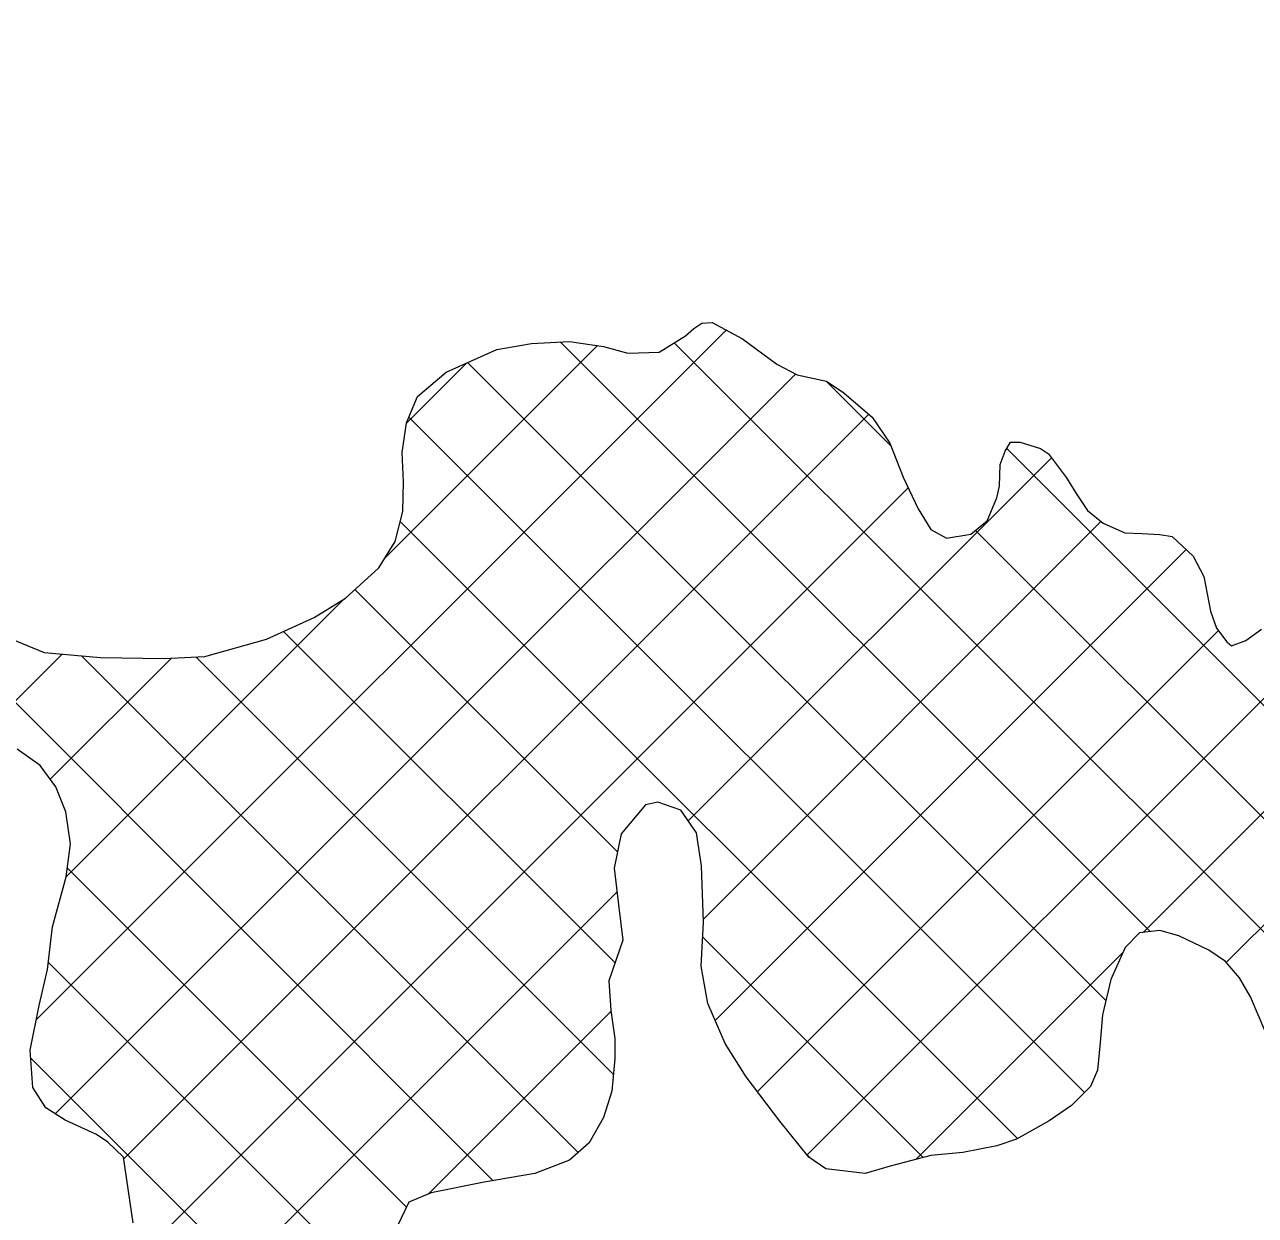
# Model space of a CAD drawing. Extents: x -1643653 to 4543381, y 1624270 to 13878484.
# Drawn here: x 694532 to 696837, y 8949238 to 8951469 of the extents above; entities that cross this region are included whole.
import ezdxf

# ---------------------------------------------------------------- set-up
doc = ezdxf.new("R2010")
doc.units = 0
doc.header["$LTSCALE"] = 200
doc.layers.add('1', color=7, linetype='Continuous', lineweight=13)
doc.layers.add('29', color=7, linetype='Continuous', lineweight=13)

msp = doc.modelspace()

# ---------------------------------------------------------------- linework, layer by layer
at = {"layer": '1', "lineweight": 25}
msp.add_spline([(814781, 9009175.5), (814787.2, 9009173.4), (814796.9, 9009173.4), (814799.4, 9009172.4), (814805.1, 9009174.5), (814805.6, 9009176.5), (814811.7, 9009179.5), (814811.7, 9009179.5), (814801.5, 9009181), (814790.7, 9009181.5), (814784.1, 9009183.1), (814777.4, 9009185.1), (814778.4, 9009175.5)], degree=3, dxfattribs=at)
at = {"layer": '29'}
for p, q in [((695409.9, 8949303.2), (692223.5, 8952489.5)), ((695997.8, 8949351.4), (697840.8, 8951194.4)), ((696626.9, 8949768.4), (697963.9, 8951105.4)), ((696782.5, 8949711.9), (698050, 8950979.4)), ((694554.5, 8949605.2), (695846.2, 8950896.9)), ((696640.2, 8949770), (695535.5, 8950874.6)), ((698018.5, 8948603.7), (695749, 8950873.2)), ((695206.6, 8950469.5), (695605.1, 8950868)), ((695247.3, 8950722.3), (695360.6, 8950835.6)), ((696557.1, 8949640.9), (695361.8, 8950836.1)), ((694589.7, 8949428.2), (695976, 8950814.5)), ((696154.9, 8950679.5), (696033.1, 8950801.3)), ((694717.8, 8949344.2), (696113, 8950739.4)), ((696517.3, 8949468.5), (695251.9, 8950733.9)), ((698221.5, 8948825), (696371.5, 8950675)), ((695775, 8949977.2), (696455.3, 8950657.5)), ((694736.8, 8949151.1), (696187.1, 8950601.4)), ((696391.5, 8949382.2), (695235.6, 8950538.1)), ((695803.4, 8949793.4), (696548.1, 8950538.2)), ((698128.4, 8948705.9), (696313, 8950521.4)), ((695825.6, 8949603.5), (696707.6, 8950485.5)), ((695642.5, 8949919.1), (695150.8, 8950410.8)), ((694610.4, 8949873.2), (695129.8, 8950392.7)), ((695638, 8949711.5), (695017.2, 8950332.2)), ((695904.5, 8949470.3), (696768, 8950333.8)), ((694444.1, 8950131.2), (694602.8, 8950289.9)), ((694580.4, 8950055.3), (694807.5, 8950282.4)), ((695569.2, 8949356), (694638.5, 8950286.7)), ((695634.9, 8949502.4), (694852.8, 8950284.5)), ((695247.3, 8949253.7), (694612.3, 8949888.6)), ((694856, 8949058.2), (695641.6, 8949843.8)), ((696215.2, 8949346.4), (695802.2, 8949759.4)), ((696201.2, 8949342.7), (696589.1, 8949730.6)), ((695209.1, 8949079.7), (694576.8, 8949712)), ((695288, 8949278.1), (695630.4, 8949620.4)), ((695065.1, 8949011.6), (694543.9, 8949532.8)), ((696004.4, 8949345), (695996.8, 8949352.6))]:
    msp.add_line(p, q, dxfattribs=at)
for points in [[(695268, 8950772.6), (695321.5, 8950818), (695416.9, 8950860.8), (695481.7, 8950872), (695552.8, 8950875.5), (695616.3, 8950866.3), (695661.9, 8950853.5), (695720.4, 8950855.8), (695770, 8950886), (695785.3, 8950899.9), (695800.6, 8950910), (695819.6, 8950911.2), (695876.7, 8950880.5), (695941.2, 8950833.3), (695979.2, 8950812.8), (696033.8, 8950801.1), (696066.7, 8950779.4), (696119.8, 8950733.5), (696152.7, 8950685.1), (696177.8, 8950621.5), (696205.5, 8950561.7), (696229.5, 8950523.5), (696258.6, 8950506.9), (696304.3, 8950514.3), (696334.9, 8950539.6), (696352.9, 8950582.7), (696358.1, 8950604.2), (696359.5, 8950644.9), (696368.5, 8950670.2), (696378.7, 8950686.7), (696396.5, 8950686.6), (696434.5, 8950675), (696449.7, 8950664.8), (696483.8, 8950620.2), (696501.5, 8950591), (696522.9, 8950559.1), (696552.1, 8950534.9), (696592.6, 8950516.9), (696624.3, 8950515.5), (696658.6, 8950514.1), (696681.5, 8950510.2), (696720.7, 8950473.2), (696740.8, 8950435), (696753.3, 8950370.2), (696764.6, 8950338.4), (696783.5, 8950313), (696792.4, 8950305.3), (696819.1, 8950315.3), (696848.4, 8950336.8)], [(694497.8, 8950322.4), (694568.8, 8950292.9), (694674.2, 8950283.6), (694793.5, 8950281.8), (694869.8, 8950285.3), (694985.4, 8950317.8), (695074.5, 8950358.1), (695133.1, 8950394.7), (695195.5, 8950451.6), (695226.2, 8950501), (695240.4, 8950556.8), (695241.9, 8950612.7), (695239.6, 8950667.3), (695247.4, 8950723.1), (695268, 8950772.6)], [(694688.2, 8949375.6), (694666.7, 8949389.6), (694608.4, 8949416.5), (694571.7, 8949439.6), (694547.7, 8949477.7), (694542.9, 8949547.6), (694559.8, 8949631.3), (694575.3, 8949698.6), (694584.5, 8949778.5), (694610.3, 8949872.4), (694618.1, 8949934.6), (694609.5, 8949994.3), (694590.7, 8950041.4), (694561.6, 8950080.9), (694518.6, 8950111.5)], [(696781, 8949713.6), (696750, 8949735), (696693.8, 8949761.8), (696658, 8949772), (696620, 8949767.6), (696593.2, 8949739.8), (696566.3, 8949680.2), (696550.8, 8949614.2), (696546.8, 8949562.2), (696541.5, 8949510.2), (696528.7, 8949479.7), (696493, 8949444.3), (696450.9, 8949415.3), (696389.8, 8949381.2), (696353, 8949368.7), (696289.4, 8949356.3), (696229.7, 8949350.2), (696153.4, 8949330.2), (696106.4, 8949316.4), (696032.8, 8949325.6), (696001.1, 8949347.3), (695946.8, 8949414.8), (695883.6, 8949497.6), (695844.5, 8949560), (695811.8, 8949635.1), (695799.4, 8949705), (695803.6, 8949787.5), (695800.2, 8949892.9), (695790.3, 8949955.2), (695761.3, 8949997.2), (695718.2, 8950012.6), (695695.3, 8950007.6), (695649.3, 8949953.2), (695636.4, 8949888.5), (695645, 8949814.8), (695652.3, 8949753.8), (695626.6, 8949677.7), (695630.2, 8949621.8), (695637.6, 8949569.8), (695637.4, 8949531.7), (695632.1, 8949470.7), (695616.7, 8949421.3), (695589.8, 8949374.4), (695552.8, 8949341.5), (695488, 8949316.4), (695392.7, 8949300.3), (695293.5, 8949280.4), (695251.6, 8949262.8), (695223.4, 8949203.2)], [(696856.7, 8949580), (696827.8, 8949647.4), (696807.6, 8949683), (696781, 8949713.6)], [(694735.8, 8949224.3), (694717.3, 8949347.5), (694688.2, 8949375.6)]]:
    msp.add_lwpolyline(points, dxfattribs=at)

doc.saveas('drawing.dxf')
